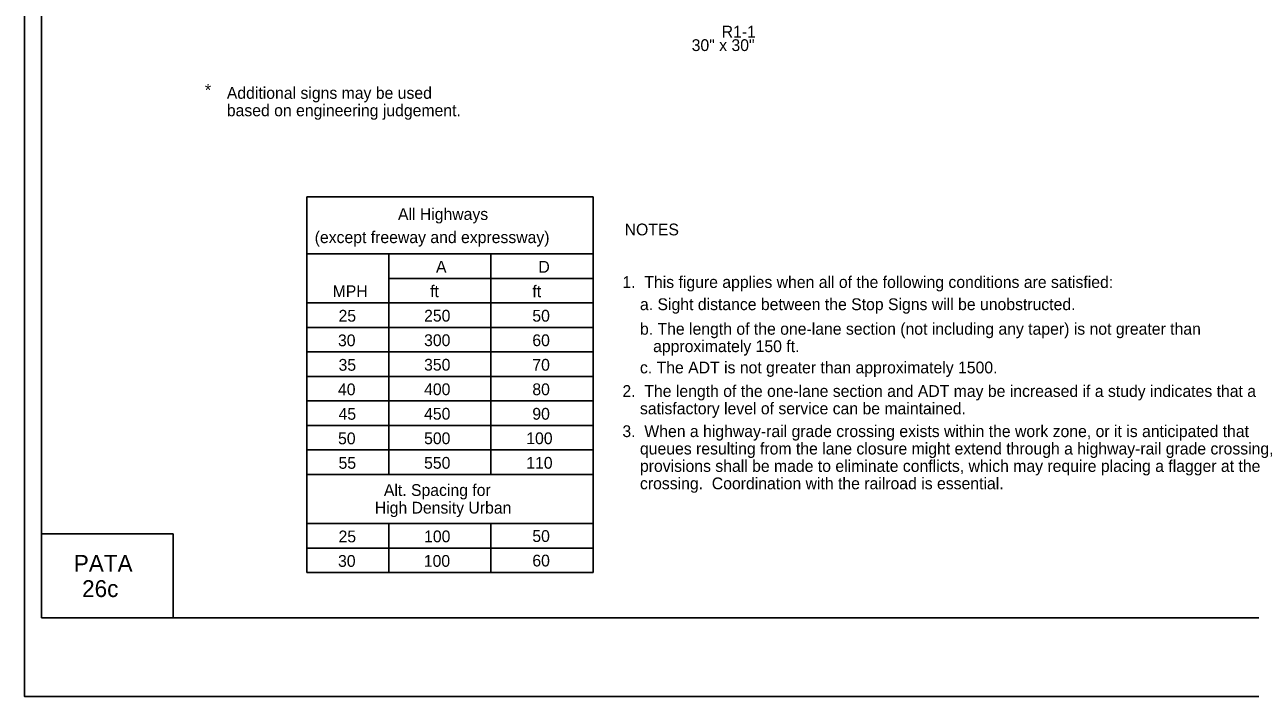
# Model space of a CAD drawing. Extents: x -14145 to -13662, y 30244 to 30661.
# Drawn here: x -13858.17 to -13836.34, y 30343.81 to 30355.79 of the extents above; entities that cross this region are included whole.
import ezdxf

# ---------------------------------------------------------------- set-up
doc = ezdxf.new("R2010")
doc.units = 0
for name, color, linetype in [('1', 7, 'Continuous'), ('10', 7, 'Continuous'), ('2', 7, 'Continuous'), ('3', 7, 'Continuous'), ('4', 7, 'Continuous'), ('61', 7, 'Continuous')]:
    doc.layers.add(name, color=color, linetype=linetype)

msp = doc.modelspace()

# ---------------------------------------------------------------- linework, layer by layer
at = {"layer": '1'}
for p, q in [((-13853.144, 30346.016), (-13853.144, 30352.716)), ((-13848.046, 30352.716), (-13853.144, 30352.716)), ((-13848.046, 30346.016), (-13848.046, 30352.716)), ((-13848.046, 30351.698), (-13853.145, 30351.698)), ((-13851.687, 30347.764), (-13851.687, 30351.698)), ((-13849.867, 30347.764), (-13849.867, 30351.698)), ((-13848.046, 30351.26), (-13851.687, 30351.26)), ((-13848.046, 30350.823), (-13853.145, 30350.823)), ((-13848.046, 30350.386), (-13853.145, 30350.386)), ((-13848.046, 30349.949), (-13853.145, 30349.949)), ((-13848.046, 30349.512), (-13853.145, 30349.512)), ((-13848.046, 30349.075), (-13853.145, 30349.075)), ((-13848.046, 30348.638), (-13853.145, 30348.638)), ((-13848.046, 30348.201), (-13853.145, 30348.201)), ((-13848.046, 30347.764), (-13853.145, 30347.764)), ((-13848.046, 30346.89), (-13853.145, 30346.89)), ((-13851.687, 30346.016), (-13851.687, 30346.89)), ((-13849.867, 30346.016), (-13849.867, 30346.89)), ((-13848.046, 30346.453), (-13853.145, 30346.453)), ((-13848.046, 30346.016), (-13853.144, 30346.016))]:
    msp.add_line(p, q, dxfattribs=at)
at = {"layer": '10'}
for p, q in [((-13857.874, 30345.207), (-13857.874, 30367.777)), ((-13857.874, 30346.707), (-13855.524, 30346.707)), ((-13855.524, 30346.707), (-13855.524, 30345.207)), ((-13826.422, 30345.207), (-13857.874, 30345.207))]:
    msp.add_line(p, q, dxfattribs=at)
at = {"layer": '61'}
msp.add_lwpolyline([(-13858.174, 30369.307), (-13825.174, 30369.307), (-13825.174, 30343.807), (-13858.174, 30343.807)], close=True, dxfattribs=at)

# ---------------------------------------------------------------- texts
at = {"layer": '2'}
for s, p in [('R1-1', (-13845.755, 30355.554)), ('30" x 30"', (-13846.29, 30355.313)), ('*', (-13854.96, 30354.514)), ('Additional signs may be used', (-13854.57, 30354.461)), ('based on engineering judgement.', (-13854.57, 30354.151)), ('NOTES', (-13847.484, 30352.027)), ('A', (-13850.844, 30351.363)), ('D', (-13849.02, 30351.362)), ('1.  This figure applies when all of the following conditions are satisfied:', (-13847.523, 30351.09)), ('MPH', (-13852.685, 30350.926)), ('ft', (-13850.949, 30350.926)), ('ft', (-13849.127, 30350.925)), ('    a. Sight distance between the Stop Signs will be unobstructed.', (-13847.523, 30350.694)), ('25', (-13852.58, 30350.489)), ('250', (-13851.056, 30350.49)), ('50', (-13849.128, 30350.489)), ('    b. The length of the one-lane section (not including any taper) is not greater than', (-13847.523, 30350.256)), ('30', (-13852.59, 30350.051)), ('300', (-13851.056, 30350.053)), ('60', (-13849.128, 30350.052)), ('       approximately 150 ft.', (-13847.523, 30349.946)), ('35', (-13852.58, 30349.614)), ('350', (-13851.056, 30349.616)), ('70', (-13849.128, 30349.615)), ('    c. The ADT is not greater than approximately 1500.', (-13847.523, 30349.567)), ('40', (-13852.59, 30349.177)), ('400', (-13851.056, 30349.179)), ('80', (-13849.128, 30349.178)), ('2.  The length of the one-lane section and ADT may be increased if a study indicates that a', (-13847.523, 30349.147)), ('45', (-13852.58, 30348.74)), ('450', (-13851.056, 30348.742)), ('90', (-13849.128, 30348.741)), ('    satisfactory level of service can be maintained.', (-13847.523, 30348.837)), ('3.  When a highway-rail grade crossing exists within the work zone, or it is anticipated that', (-13847.523, 30348.431)), ('50', (-13852.589, 30348.303)), ('500', (-13851.056, 30348.305)), ('100', (-13849.236, 30348.305)), ('    queues resulting from the lane closure might extend through a highway-rail grade crossing,', (-13847.523, 30348.121)), ('55', (-13852.58, 30347.866)), ('550', (-13851.056, 30347.867)), ('110', (-13849.236, 30347.867)), ('    provisions shall be made to eliminate conflicts, which may require placing a flagger at the', (-13847.523, 30347.811)), ('    crossing.  Coordination with the railroad is essential.', (-13847.523, 30347.501)), ('25', (-13852.58, 30346.555)), ('100', (-13851.056, 30346.556)), ('100', (-13851.056, 30346.556)), ('100', (-13851.056, 30346.556)), ('100', (-13851.056, 30346.556)), ('50', (-13849.128, 30346.562)), ('30', (-13852.589, 30346.118)), ('100', (-13851.061, 30346.119)), ('100', (-13851.061, 30346.119)), ('100', (-13851.061, 30346.119)), ('100', (-13851.061, 30346.119)), ('60', (-13849.128, 30346.125))]:
    msp.add_text(s, height=0.21, dxfattribs=at).set_placement(p)
at = {"layer": '3'}
for s, height, p in [('All Highways', 0.20979, (-13851.521, 30352.302)), ('(except freeway and expressway)', 0.21, (-13853.005, 30351.889)), ('Alt. Spacing for', 0.20979, (-13851.772, 30347.382)), ('High Density Urban', 0.20979, (-13851.934, 30347.068))]:
    msp.add_text(s, height=height, dxfattribs=at).set_placement(p)
at = {"layer": '4'}
for s, p in [('PATA', (-13857.296, 30346.03)), ('26c', (-13857.148, 30345.58))]:
    msp.add_text(s, height=0.3, dxfattribs=at).set_placement(p)

doc.saveas('drawing.dxf')
